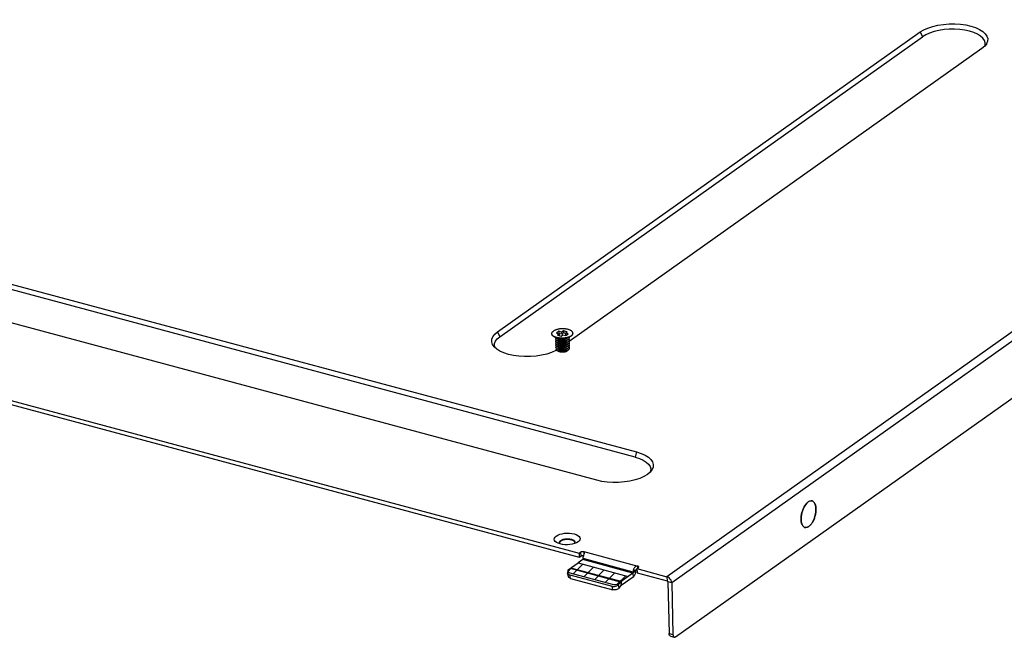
# Model space of a CAD drawing. Header units: millimetres. Extents: x 6 to 414, y 7 to 290.
# Tile 336 of 341: x 128 to 149, y 232 to 245. Entities that reach past the tile are written whole.
import ezdxf

# ---------------------------------------------------------------- set-up
doc = ezdxf.new("R2010")
doc.units = ezdxf.units.MM
doc.header["$LTSCALE"] = 23.1
doc.layers.get('0').update_dxf_attribs({"linetype": 'CONTINUOUS'})
for name, color, linetype in [('02___PRT_ALL_AXES', 7, 'CONTINUOUS'), ('03_ALL_AXES', 7, 'CONTINUOUS'), ('20_ALL_FEATURES', 7, 'CONTINUOUS')]:
    doc.layers.add(name, color=color, linetype=linetype)

msp = doc.modelspace()

# ---------------------------------------------------------------- linework, layer by layer
at = {"color": 7, "linetype": 'Continuous'}
for p, q in [((173.525, 255.263), (141.985, 232.893)), ((173.629, 255.128), (142.088, 232.759)), ((142.172, 231.58), (173.647, 253.903)), ((138.292, 238.224), (147.506, 244.759)), ((147.506, 244.759), (147.557, 244.656)), ((138.343, 238.121), (147.557, 244.656)), ((148.947, 244.495), (148.911, 244.449)), ((148.851, 244.398), (139.852, 238.016)), ((148.911, 244.449), (148.851, 244.398)), ((141.293, 235.497), (111.049, 243.613)), ((111.078, 243.725), (141.322, 235.609)), ((140.455, 234.994), (110.211, 243.11)), ((107.138, 242.244), (140.07, 233.407)), ((138.292, 238.224), (138.343, 238.121)), ((138.218, 237.901), (138.201, 237.923)), ((138.273, 237.851), (138.218, 237.901)), ((138.344, 237.807), (138.273, 237.851)), ((141.322, 235.609), (141.293, 235.497)), ((141.56, 235.121), (141.484, 235.075)), ((141.62, 235.172), (141.56, 235.121)), ((141.657, 235.218), (141.62, 235.172)), ((145.143, 234.546), (145.148, 234.544)), ((145.216, 234.471), (145.221, 234.457)), ((144.913, 234.22), (144.916, 234.24)), ((144.92, 234.053), (144.916, 234.068)), ((144.925, 234.038), (144.92, 234.053)), ((144.998, 233.964), (144.993, 233.965)), ((139.612, 233.621), (139.576, 233.639)), ((139.655, 233.606), (139.612, 233.621)), ((139.642, 233.633), (139.641, 233.64)), ((139.652, 233.667), (139.668, 233.682)), ((139.723, 233.707), (139.757, 233.714)), ((139.832, 233.719), (139.869, 233.716)), ((139.922, 233.601), (139.869, 233.593)), ((139.971, 233.614), (139.922, 233.601)), ((140.011, 233.63), (139.971, 233.614)), ((140.048, 233.651), (140.011, 233.63)), ((140.07, 233.407), (140.102, 233.43)), ((140.07, 233.407), (140.072, 233.318)), ((140.102, 233.43), (140.111, 233.435)), ((140.102, 233.43), (140.104, 233.341)), ((140.158, 233.315), (140.159, 233.325)), ((140.162, 233.339), (140.159, 233.325)), ((140.165, 233.353), (140.162, 233.339)), ((140.171, 233.438), (140.173, 233.381)), ((140.171, 233.438), (141.347, 233.122)), ((140.985, 232.788), (139.893, 233.081)), ((140.151, 233.264), (140.048, 233.191)), ((141.243, 232.971), (140.151, 233.264)), ((140.156, 233.286), (140.156, 233.277)), ((141.248, 232.993), (140.156, 233.286)), ((141.248, 232.984), (140.156, 233.277)), ((141.33, 233.069), (141.362, 233.092)), ((141.348, 233.092), (141.347, 233.122)), ((141.358, 233.119), (141.347, 233.122)), ((141.365, 233.114), (141.358, 233.119)), ((141.369, 233.109), (141.365, 233.114)), ((141.37, 233.104), (141.369, 233.109)), ((139.823, 232.999), (139.819, 232.982)), ((139.819, 232.982), (139.82, 232.973)), ((139.836, 232.896), (139.82, 232.973)), ((139.834, 233.016), (139.823, 232.999)), ((139.879, 233.068), (139.834, 233.016)), ((139.845, 232.941), (139.866, 232.933)), ((139.882, 232.856), (139.866, 232.933)), ((139.866, 232.933), (140.79, 232.685)), ((140.971, 232.775), (139.879, 233.068)), ((141.243, 232.971), (141.14, 232.898)), ((141.243, 232.971), (141.245, 232.882)), ((141.248, 232.993), (141.302, 233.031)), ((141.248, 232.984), (141.303, 233.023)), ((141.248, 233.003), (141.248, 232.993)), ((141.248, 232.993), (141.248, 232.984)), ((141.251, 233.032), (141.25, 233.022)), ((141.255, 233.046), (141.251, 233.032)), ((141.251, 233.032), (141.307, 233.035)), ((141.33, 233.069), (141.332, 232.979)), ((141.33, 233.069), (141.985, 232.893)), ((141.985, 232.893), (141.987, 232.804)), ((142.012, 232.882), (141.985, 232.893)), ((140.806, 232.608), (140.79, 232.685)), ((140.909, 232.707), (140.926, 232.723)), ((140.926, 232.723), (140.971, 232.775)), ((140.942, 232.646), (140.926, 232.723)), ((140.971, 232.775), (140.987, 232.698)), ((140.985, 232.788), (140.987, 232.698)), ((142.088, 232.759), (142.004, 232.781)), ((142.088, 232.759), (142.115, 231.631)), ((142.031, 231.653), (142.115, 231.631)), ((142.059, 231.595), (142.143, 231.573)), ((142.133, 231.579), (142.144, 231.573)), ((142.157, 231.573), (142.172, 231.58)), ((142.144, 231.573), (142.157, 231.573))]:
    msp.add_line(p, q, dxfattribs=at)
at = {"color": 3, "linetype": 'Continuous'}
for p, q in [((107.14, 242.154), (140.072, 233.318)), ((140.072, 233.318), (140.104, 233.341)), ((140.104, 233.341), (140.113, 233.345)), ((141.245, 232.882), (140.987, 232.698)), ((141.255, 232.89), (141.245, 232.882)), ((141.263, 232.9), (141.255, 232.89)), ((141.272, 232.912), (141.263, 232.9)), ((141.293, 232.957), (141.287, 232.941)), ((141.302, 233.031), (141.303, 233.023)), ((141.332, 232.979), (141.987, 232.804)), ((139.882, 232.856), (140.806, 232.608)), ((140.942, 232.646), (140.987, 232.698)), ((142.004, 232.781), (142.031, 231.653)), ((140.83, 232.605), (140.806, 232.608)), ((140.925, 232.631), (140.905, 232.619)), ((140.942, 232.646), (140.925, 232.631)), ((142.034, 231.631), (142.031, 231.653))]:
    msp.add_line(p, q, dxfattribs=at)
at = {"color": 4, "linetype": 'Continuous'}
for p, q in [((139.833, 233.039), (140.048, 233.191)), ((140.048, 233.191), (141.14, 232.898)), ((139.865, 232.979), (140.789, 232.731)), ((141.14, 232.898), (140.925, 232.746))]:
    msp.add_line(p, q, dxfattribs=at)
at = {"color": 2, "linetype": 'Continuous'}
for p, q in [((139.943, 232.958), (140.149, 233.164)), ((140.177, 232.895), (140.383, 233.101)), ((140.411, 232.833), (140.617, 233.039)), ((140.645, 232.77), (140.851, 232.976)), ((140.91, 232.737), (141.085, 232.913))]:
    msp.add_line(p, q, dxfattribs=at)
at = {"color": 7, "linetype": 'Continuous'}
for points in [[(147.506, 244.759), (147.584, 244.805), (147.673, 244.845), (147.777, 244.879), (147.89, 244.905), (148.01, 244.924), (148.134, 244.933), (148.26, 244.934), (148.383, 244.927), (148.502, 244.911), (148.612, 244.886), (148.712, 244.854), (148.799, 244.815), (148.87, 244.771), (148.924, 244.721), (148.96, 244.669), (148.977, 244.613), (148.974, 244.558), (148.952, 244.502), (148.947, 244.495)], [(148.906, 244.573), (148.873, 244.621), (148.822, 244.667), (148.755, 244.709), (148.675, 244.745), (148.583, 244.774), (148.481, 244.797), (148.371, 244.812), (148.255, 244.819), (148.138, 244.818), (148.024, 244.809), (147.914, 244.792), (147.808, 244.768), (147.711, 244.736), (147.628, 244.699), (147.557, 244.656)], [(148.919, 244.47), (148.922, 244.522), (148.906, 244.573)], [(138.201, 237.923), (138.183, 237.953), (138.166, 238.008), (138.169, 238.064), (138.191, 238.12), (138.232, 238.173), (138.292, 238.224)], [(138.228, 237.973), (138.249, 238.025), (138.287, 238.074), (138.343, 238.121)], [(138.237, 237.884), (138.225, 237.921), (138.228, 237.973)], [(139.469, 237.777), (139.366, 237.743), (139.253, 237.717), (139.133, 237.698), (139.008, 237.689), (138.883, 237.688), (138.759, 237.695), (138.641, 237.711), (138.531, 237.736), (138.431, 237.768), (138.344, 237.807)], [(139.576, 237.827), (139.559, 237.817), (139.469, 237.777)], [(141.293, 235.497), (141.386, 235.468), (141.465, 235.432), (141.532, 235.39), (141.583, 235.344), (141.616, 235.296), (141.631, 235.245), (141.628, 235.193), (141.62, 235.172)], [(141.322, 235.609), (141.423, 235.577), (141.508, 235.538), (141.58, 235.494), (141.634, 235.444), (141.67, 235.392), (141.687, 235.336), (141.684, 235.281), (141.661, 235.225), (141.657, 235.218)], [(141.484, 235.075), (141.393, 235.035), (141.29, 235.001), (141.177, 234.975), (141.057, 234.957), (140.932, 234.947), (140.807, 234.946), (140.683, 234.953), (140.567, 234.969), (140.455, 234.994)], [(144.943, 234.343), (144.951, 234.363), (144.959, 234.382), (144.968, 234.4), (144.977, 234.418), (144.987, 234.435), (144.997, 234.451)], [(144.997, 234.451), (145.008, 234.466), (145.019, 234.48), (145.03, 234.493), (145.041, 234.504), (145.052, 234.514), (145.064, 234.523)], [(145.064, 234.523), (145.076, 234.531), (145.087, 234.537), (145.099, 234.542)], [(145.099, 234.542), (145.11, 234.545), (145.121, 234.547)], [(145.121, 234.547), (145.132, 234.547), (145.143, 234.546)], [(145.148, 234.544), (145.153, 234.543), (145.163, 234.539), (145.172, 234.533), (145.181, 234.526), (145.189, 234.518), (145.197, 234.508), (145.204, 234.497), (145.21, 234.485), (145.216, 234.471)], [(145.221, 234.457), (145.225, 234.441), (145.228, 234.424), (145.231, 234.407), (145.232, 234.389), (145.233, 234.37), (145.233, 234.35), (145.232, 234.331), (145.231, 234.31)], [(144.908, 234.139), (144.908, 234.159), (144.909, 234.179), (144.91, 234.199), (144.913, 234.22)], [(144.916, 234.24), (144.92, 234.261), (144.925, 234.282), (144.93, 234.303), (144.936, 234.323), (144.943, 234.343)], [(145.231, 234.31), (145.228, 234.29), (145.225, 234.269), (145.221, 234.248), (145.216, 234.227), (145.211, 234.206), (145.204, 234.186), (145.198, 234.166), (145.19, 234.146), (145.182, 234.127), (145.173, 234.109), (145.164, 234.091), (145.154, 234.074), (145.144, 234.058), (145.133, 234.043), (145.122, 234.029), (145.111, 234.017), (145.1, 234.005), (145.088, 233.995), (145.077, 233.986)], [(144.916, 234.068), (144.913, 234.085), (144.91, 234.102), (144.909, 234.12), (144.908, 234.139)], [(144.96, 233.983), (144.952, 233.992), (144.944, 234.001), (144.937, 234.012), (144.931, 234.025), (144.925, 234.038)], [(144.993, 233.965), (144.988, 233.966), (144.978, 233.97), (144.969, 233.976), (144.96, 233.983)], [(145.077, 233.986), (145.065, 233.978), (145.054, 233.972), (145.042, 233.968), (145.031, 233.964), (145.02, 233.963), (145.009, 233.962), (144.998, 233.964)], [(139.576, 233.639), (139.549, 233.66), (139.532, 233.683), (139.526, 233.708), (139.53, 233.733), (139.545, 233.756), (139.571, 233.779)], [(139.571, 233.779), (139.606, 233.8), (139.648, 233.816), (139.697, 233.829), (139.75, 233.838), (139.805, 233.842), (139.861, 233.841), (139.914, 233.835), (139.964, 233.825), (140.007, 233.81), (140.043, 233.792), (140.07, 233.771), (140.087, 233.747), (140.094, 233.723), (140.089, 233.698), (140.074, 233.674), (140.048, 233.651)], [(139.641, 233.64), (139.643, 233.65), (139.652, 233.667)], [(139.663, 233.604), (139.65, 233.616), (139.642, 233.633)], [(139.869, 233.593), (139.814, 233.589), (139.759, 233.59), (139.705, 233.596), (139.655, 233.606)], [(139.668, 233.682), (139.693, 233.696), (139.723, 233.707)], [(139.757, 233.714), (139.794, 233.719), (139.832, 233.719)], [(139.869, 233.716), (139.903, 233.709), (139.933, 233.699), (139.956, 233.686), (139.972, 233.671), (139.98, 233.654), (139.981, 233.648)], [(139.981, 233.648), (139.98, 233.638), (139.971, 233.621)], [(140.111, 233.435), (140.122, 233.438), (140.134, 233.44), (140.147, 233.441), (140.159, 233.44), (140.171, 233.438)], [(140.156, 233.286), (140.156, 233.296), (140.157, 233.306), (140.158, 233.315)], [(140.171, 233.377), (140.168, 233.365), (140.165, 233.353)], [(140.171, 233.438), (140.177, 233.436), (140.18, 233.433), (140.182, 233.428), (140.183, 233.426)], [(140.183, 233.426), (140.183, 233.423), (140.182, 233.418), (140.181, 233.412), (140.179, 233.404), (140.177, 233.396), (140.171, 233.377)], [(139.879, 233.068), (139.881, 233.071), (139.883, 233.073), (139.886, 233.075), (139.888, 233.077), (139.89, 233.079), (139.893, 233.081)], [(140.156, 233.277), (140.156, 233.275), (140.156, 233.272), (140.155, 233.27), (140.154, 233.267), (140.152, 233.266), (140.151, 233.264)], [(141.271, 233.082), (141.265, 233.071), (141.259, 233.059), (141.255, 233.046)], [(141.285, 233.099), (141.278, 233.091), (141.271, 233.082)], [(141.347, 233.122), (141.34, 233.123), (141.332, 233.123), (141.324, 233.122), (141.315, 233.119), (141.307, 233.116), (141.3, 233.111), (141.292, 233.106), (141.285, 233.099)], [(141.362, 233.092), (141.368, 233.098), (141.37, 233.103), (141.37, 233.104)], [(139.82, 232.973), (139.822, 232.966), (139.831, 232.952), (139.845, 232.941)], [(141.248, 232.984), (141.248, 232.982), (141.248, 232.979), (141.247, 232.977), (141.246, 232.974), (141.244, 232.973), (141.243, 232.971)], [(141.25, 233.022), (141.249, 233.013), (141.248, 233.003)], [(142.057, 232.842), (142.036, 232.865), (142.012, 232.882)], [(140.79, 232.685), (140.814, 232.681), (140.839, 232.682), (140.865, 232.687)], [(140.865, 232.687), (140.889, 232.695), (140.909, 232.707)], [(140.971, 232.775), (140.973, 232.777), (140.975, 232.78), (140.978, 232.782), (140.98, 232.784), (140.982, 232.786), (140.985, 232.788)], [(142.088, 232.759), (142.084, 232.788), (142.074, 232.816), (142.057, 232.842)], [(142.115, 231.631), (142.118, 231.608), (142.124, 231.591), (142.133, 231.579)]]:
    msp.add_lwpolyline(points, dxfattribs=at)
at = {"color": 3, "linetype": 'Continuous'}
for points in [[(140.113, 233.345), (140.124, 233.349), (140.136, 233.351), (140.149, 233.352)], [(139.882, 232.856), (139.861, 232.865), (139.847, 232.876), (139.838, 232.89), (139.836, 232.896)], [(141.287, 232.941), (141.28, 232.925), (141.272, 232.912)], [(141.3, 232.99), (141.297, 232.973), (141.293, 232.957)], [(141.32, 233.039), (141.312, 233.039), (141.309, 233.038), (141.304, 233.036), (141.299, 233.032)], [(141.303, 233.023), (141.302, 233.007), (141.3, 232.99)], [(141.331, 233.037), (141.328, 233.038), (141.324, 233.038), (141.32, 233.039)], [(142.004, 232.781), (142.004, 232.786), (142.002, 232.791), (141.999, 232.795), (141.996, 232.799), (141.992, 232.802), (141.987, 232.804)], [(140.905, 232.619), (140.881, 232.61), (140.855, 232.605), (140.83, 232.605)], [(142.06, 231.595), (142.049, 231.601), (142.04, 231.614), (142.034, 231.631)]]:
    msp.add_lwpolyline(points, dxfattribs=at)
at = {"color": 4, "linetype": 'Continuous'}
for centre, start_param, end_param in [((139.917, 233.016), 2.5815, 4.152296), ((140.841, 232.768), -2.130889, -0.560093)]:
    msp.add_ellipse(centre, major_axis=(0.099, 0.0006), ratio=0.438794, start_param=start_param, end_param=end_param, dxfattribs=at)
at = {"layer": '02___PRT_ALL_AXES', "color": 7, "linetype": 'Continuous'}
for p, q in [((145.002, 234.459), (144.975, 234.414)), ((145.148, 234.544), (145.127, 234.547)), ((145.155, 234.542), (145.148, 234.544)), ((145.181, 234.526), (145.155, 234.542)), ((145.231, 234.314), (145.233, 234.37)), ((145.223, 234.258), (145.231, 234.314)), ((144.985, 233.967), (144.993, 233.965)), ((145.139, 234.051), (145.166, 234.095))]:
    msp.add_line(p, q, dxfattribs=at)
at = {"layer": '02___PRT_ALL_AXES', "color": 3, "linetype": 'Continuous'}
for p, q in [((139.694, 233.678), (139.669, 233.664)), ((139.87, 233.698), (139.833, 233.701)), ((139.904, 233.691), (139.87, 233.698)), ((139.933, 233.681), (139.904, 233.691))]:
    msp.add_line(p, q, dxfattribs=at)
at = {"layer": '02___PRT_ALL_AXES', "color": 7, "linetype": 'Continuous'}
for points in [[(144.975, 234.414), (144.951, 234.363), (144.932, 234.308), (144.918, 234.251), (144.91, 234.195), (144.908, 234.139)], [(145.127, 234.547), (145.096, 234.54), (145.064, 234.523), (145.033, 234.495), (145.002, 234.459)], [(145.218, 234.464), (145.202, 234.5), (145.181, 234.526)], [(145.233, 234.37), (145.228, 234.421), (145.218, 234.464)], [(145.166, 234.095), (145.19, 234.146), (145.209, 234.201), (145.223, 234.258)], [(144.908, 234.139), (144.912, 234.088), (144.923, 234.045), (144.939, 234.01)], [(144.939, 234.01), (144.96, 233.983), (144.985, 233.967)], [(144.993, 233.965), (145.014, 233.962), (145.045, 233.969), (145.077, 233.986)], [(145.077, 233.986), (145.108, 234.014), (145.139, 234.051)]]:
    msp.add_lwpolyline(points, dxfattribs=at)
at = {"layer": '02___PRT_ALL_AXES', "color": 3, "linetype": 'Continuous'}
for points in [[(139.669, 233.664), (139.652, 233.648), (139.643, 233.632)], [(139.758, 233.696), (139.723, 233.689), (139.694, 233.678)], [(139.833, 233.701), (139.795, 233.701), (139.758, 233.696)], [(139.98, 233.638), (139.973, 233.653), (139.957, 233.668), (139.933, 233.681)]]:
    msp.add_lwpolyline(points, dxfattribs=at)
at = {"layer": '03_ALL_AXES', "color": 7, "linetype": 'Continuous'}
for p, q in [((139.474, 238.186), (139.474, 238.181)), ((139.474, 238.179), (139.474, 238.186)), ((139.543, 238.11), (139.611, 238.083)), ((139.869, 238.119), (139.805, 238.089)), ((139.933, 238.191), (139.933, 238.197)), ((139.933, 238.197), (139.934, 238.192))]:
    msp.add_line(p, q, dxfattribs=at)
for points in [[(139.474, 238.186), (139.474, 238.192), (139.475, 238.199), (139.477, 238.205), (139.48, 238.212), (139.485, 238.219), (139.49, 238.225), (139.496, 238.231), (139.503, 238.237), (139.51, 238.243)], [(139.933, 238.197), (139.933, 238.204), (139.931, 238.211), (139.928, 238.217), (139.925, 238.224), (139.92, 238.23), (139.915, 238.236), (139.908, 238.242), (139.901, 238.248), (139.893, 238.253), (139.884, 238.258), (139.874, 238.263), (139.863, 238.268), (139.852, 238.272), (139.841, 238.276), (139.828, 238.28), (139.815, 238.283), (139.802, 238.286), (139.788, 238.288), (139.774, 238.29), (139.759, 238.292), (139.745, 238.293), (139.73, 238.294), (139.715, 238.294), (139.7, 238.294), (139.685, 238.293), (139.67, 238.292), (139.655, 238.291), (139.64, 238.289), (139.626, 238.286), (139.612, 238.284), (139.599, 238.28), (139.585, 238.277), (139.573, 238.273), (139.561, 238.269), (139.549, 238.264), (139.538, 238.259), (139.528, 238.254), (139.519, 238.249), (139.51, 238.243)], [(139.543, 238.11), (139.533, 238.115), (139.523, 238.12), (139.515, 238.125), (139.506, 238.131), (139.499, 238.136), (139.493, 238.142), (139.487, 238.148), (139.482, 238.155), (139.479, 238.161), (139.476, 238.168), (139.474, 238.174), (139.474, 238.181)], [(139.566, 238.107), (139.555, 238.11), (139.544, 238.115), (139.533, 238.119), (139.523, 238.124), (139.514, 238.13), (139.506, 238.135), (139.499, 238.141), (139.493, 238.147), (139.487, 238.153), (139.482, 238.159), (139.479, 238.165), (139.476, 238.172), (139.474, 238.179)], [(139.867, 238.118), (139.858, 238.114), (139.847, 238.109), (139.834, 238.105), (139.822, 238.101), (139.809, 238.098), (139.795, 238.095), (139.781, 238.092), (139.767, 238.09), (139.752, 238.088), (139.737, 238.086), (139.722, 238.085), (139.707, 238.085), (139.692, 238.084), (139.677, 238.085), (139.662, 238.085), (139.648, 238.086), (139.633, 238.088), (139.619, 238.09), (139.605, 238.092), (139.592, 238.095), (139.579, 238.098), (139.567, 238.102), (139.555, 238.106), (139.543, 238.11)], [(139.592, 238.1), (139.579, 238.103), (139.566, 238.107)], [(139.822, 238.106), (139.809, 238.102), (139.795, 238.099), (139.781, 238.096), (139.767, 238.094), (139.752, 238.092), (139.737, 238.091), (139.722, 238.09), (139.707, 238.089), (139.692, 238.089), (139.677, 238.089), (139.662, 238.09), (139.648, 238.091), (139.633, 238.093), (139.619, 238.095), (139.605, 238.097), (139.592, 238.1)], [(139.858, 238.118), (139.846, 238.114), (139.834, 238.11), (139.822, 238.106)], [(139.897, 238.14), (139.888, 238.134), (139.879, 238.128), (139.869, 238.123), (139.858, 238.118)], [(139.897, 238.135), (139.888, 238.129), (139.879, 238.124), (139.869, 238.119)], [(139.897, 238.135), (139.905, 238.141), (139.911, 238.147), (139.917, 238.153), (139.923, 238.16), (139.927, 238.166), (139.93, 238.173), (139.932, 238.179), (139.933, 238.186), (139.934, 238.192)], [(139.897, 238.14), (139.904, 238.145), (139.911, 238.151), (139.917, 238.158), (139.922, 238.164), (139.927, 238.171), (139.93, 238.177), (139.932, 238.184), (139.933, 238.191)]]:
    msp.add_lwpolyline(points, dxfattribs=at)
at = {"layer": '20_ALL_FEATURES', "color": 7, "linetype": 'Continuous'}
for p, q in [((139.63, 238.238), (139.576, 238.199)), ((139.63, 238.238), (139.631, 238.193)), ((139.689, 238.222), (139.63, 238.238)), ((139.727, 238.249), (139.689, 238.222)), ((139.727, 238.249), (139.728, 238.204)), ((139.811, 238.226), (139.727, 238.249)), ((139.576, 238.199), (139.634, 238.183)), ((139.634, 238.183), (139.596, 238.156)), ((139.596, 238.156), (139.68, 238.134)), ((139.62, 238.07), (139.636, 238.066)), ((139.621, 238.025), (139.637, 238.021)), ((139.631, 238.193), (139.622, 238.187)), ((139.69, 238.177), (139.631, 238.193)), ((139.634, 238.183), (139.635, 238.146)), ((139.68, 238.134), (139.718, 238.161)), ((139.689, 238.222), (139.69, 238.177)), ((139.728, 238.204), (139.69, 238.177)), ((139.718, 238.161), (139.777, 238.145)), ((139.773, 238.192), (139.728, 238.204)), ((139.754, 238.07), (139.756, 238.071)), ((139.756, 238.071), (139.765, 238.074)), ((139.764, 238.073), (139.756, 238.071)), ((139.771, 238.075), (139.764, 238.073)), ((139.773, 238.199), (139.811, 238.226)), ((139.773, 238.199), (139.774, 238.155)), ((139.831, 238.184), (139.773, 238.199)), ((139.786, 238.151), (139.774, 238.155)), ((139.777, 238.145), (139.831, 238.184)), ((139.805, 238.089), (139.796, 238.085)), ((139.805, 238.089), (139.797, 238.085)), ((139.567, 237.842), (139.593, 237.857)), ((139.627, 237.801), (139.617, 237.804)), ((139.622, 237.98), (139.638, 237.976)), ((139.623, 237.935), (139.639, 237.932)), ((139.625, 237.891), (139.64, 237.887)), ((139.671, 237.929), (139.678, 237.957)), ((139.679, 237.926), (139.671, 237.929)), ((139.627, 237.801), (139.642, 237.797))]:
    msp.add_line(p, q, dxfattribs=at)
for points in [[(139.576, 238.045), (139.571, 238.049), (139.567, 238.053), (139.564, 238.058), (139.562, 238.062), (139.562, 238.067), (139.561, 238.071), (139.562, 238.076), (139.564, 238.081), (139.567, 238.085), (139.57, 238.09), (139.572, 238.091)], [(139.579, 237.999), (139.574, 238.003), (139.57, 238.007), (139.566, 238.011), (139.564, 238.016), (139.563, 238.02), (139.562, 238.025), (139.563, 238.029), (139.564, 238.034), (139.567, 238.039), (139.57, 238.043), (139.574, 238.047)], [(139.573, 238.091), (139.568, 238.096), (139.565, 238.1), (139.564, 238.102)], [(139.62, 238.07), (139.614, 238.071), (139.606, 238.074), (139.598, 238.077), (139.59, 238.08), (139.583, 238.084), (139.578, 238.087), (139.573, 238.091)], [(139.621, 238.025), (139.619, 238.025), (139.61, 238.028), (139.602, 238.031), (139.594, 238.034), (139.587, 238.037), (139.581, 238.041), (139.576, 238.045)], [(139.606, 238.064), (139.602, 238.067), (139.598, 238.07), (139.595, 238.074), (139.593, 238.077), (139.592, 238.079)], [(139.606, 238.02), (139.602, 238.023), (139.598, 238.026), (139.596, 238.03), (139.594, 238.033), (139.593, 238.034)], [(139.789, 238.071), (139.782, 238.067), (139.775, 238.064), (139.767, 238.061), (139.758, 238.058), (139.75, 238.055), (139.74, 238.053), (139.731, 238.051), (139.722, 238.049), (139.712, 238.048), (139.702, 238.047), (139.693, 238.047), (139.683, 238.047), (139.674, 238.047), (139.664, 238.048), (139.655, 238.049), (139.647, 238.05), (139.639, 238.052), (139.631, 238.053), (139.624, 238.056), (139.618, 238.058), (139.612, 238.061), (139.606, 238.064)], [(139.792, 238.027), (139.785, 238.024), (139.778, 238.02), (139.77, 238.017), (139.762, 238.014), (139.754, 238.011), (139.745, 238.009), (139.736, 238.007), (139.727, 238.005), (139.717, 238.004), (139.708, 238.003), (139.698, 238.002), (139.689, 238.002), (139.679, 238.002), (139.67, 238.003), (139.661, 238.003), (139.653, 238.004), (139.645, 238.006), (139.637, 238.008), (139.629, 238.01), (139.623, 238.012), (139.617, 238.014), (139.611, 238.017), (139.606, 238.02)], [(139.796, 238.085), (139.787, 238.082), (139.777, 238.079), (139.767, 238.076), (139.756, 238.074), (139.745, 238.072), (139.734, 238.07), (139.723, 238.069), (139.712, 238.068), (139.701, 238.068), (139.689, 238.068), (139.679, 238.069), (139.668, 238.069), (139.658, 238.071), (139.647, 238.072), (139.638, 238.074), (139.628, 238.076), (139.62, 238.079), (139.612, 238.082), (139.611, 238.083)], [(139.769, 238.075), (139.768, 238.074), (139.757, 238.071), (139.746, 238.069), (139.735, 238.067), (139.723, 238.065), (139.712, 238.064), (139.7, 238.063), (139.688, 238.063), (139.677, 238.063), (139.666, 238.063), (139.655, 238.064), (139.644, 238.065), (139.634, 238.067), (139.624, 238.069), (139.62, 238.07)], [(139.77, 238.03), (139.762, 238.028), (139.751, 238.025), (139.74, 238.023), (139.729, 238.021), (139.717, 238.02), (139.706, 238.019), (139.694, 238.018), (139.683, 238.018), (139.671, 238.018), (139.66, 238.019), (139.649, 238.02), (139.639, 238.021), (139.629, 238.023), (139.621, 238.025)], [(139.636, 238.066), (139.643, 238.064), (139.651, 238.063), (139.66, 238.062), (139.669, 238.061), (139.678, 238.061), (139.687, 238.061), (139.696, 238.061), (139.706, 238.061), (139.715, 238.062), (139.725, 238.064), (139.734, 238.065), (139.743, 238.067), (139.752, 238.07), (139.754, 238.07)], [(139.637, 238.021), (139.644, 238.02), (139.653, 238.018), (139.661, 238.017), (139.67, 238.016), (139.679, 238.016), (139.688, 238.016), (139.698, 238.016), (139.707, 238.017), (139.717, 238.018), (139.726, 238.019), (139.735, 238.021), (139.744, 238.023), (139.753, 238.025), (139.767, 238.029)], [(139.797, 238.085), (139.788, 238.081), (139.778, 238.077), (139.769, 238.075)], [(139.825, 238.055), (139.818, 238.051), (139.81, 238.046), (139.801, 238.042), (139.792, 238.038), (139.783, 238.034), (139.773, 238.031), (139.77, 238.03)], [(139.793, 238.083), (139.792, 238.083), (139.785, 238.08), (139.779, 238.077), (139.771, 238.075)], [(139.814, 238.093), (139.814, 238.093), (139.811, 238.088), (139.806, 238.084), (139.801, 238.079), (139.796, 238.075), (139.789, 238.071)], [(139.803, 238.035), (139.798, 238.031), (139.792, 238.027)], [(139.816, 238.05), (139.816, 238.049), (139.812, 238.044), (139.808, 238.04), (139.803, 238.035)], [(139.845, 238.077), (139.841, 238.071), (139.836, 238.066), (139.831, 238.06), (139.825, 238.055)], [(139.847, 238.034), (139.844, 238.029), (139.839, 238.023), (139.834, 238.018), (139.828, 238.013)], [(139.844, 238.075), (139.845, 238.074), (139.848, 238.068), (139.85, 238.063), (139.852, 238.057), (139.852, 238.051), (139.851, 238.045), (139.85, 238.04), (139.847, 238.034)], [(139.849, 238.109), (139.85, 238.105), (139.851, 238.099), (139.851, 238.094), (139.85, 238.088), (139.848, 238.082), (139.845, 238.077)], [(139.845, 238.031), (139.848, 238.026), (139.851, 238.02), (139.852, 238.014), (139.853, 238.009), (139.853, 238.003), (139.851, 237.997), (139.849, 237.992), (139.846, 237.986)], [(139.576, 237.956), (139.572, 237.961), (139.569, 237.965), (139.566, 237.969), (139.564, 237.974), (139.564, 237.978), (139.564, 237.983), (139.565, 237.988), (139.567, 237.992), (139.57, 237.997), (139.574, 238.001), (139.575, 238.002)], [(139.578, 237.911), (139.574, 237.915), (139.57, 237.92), (139.567, 237.924), (139.566, 237.929), (139.565, 237.933), (139.565, 237.938), (139.566, 237.942), (139.568, 237.947), (139.571, 237.951), (139.574, 237.956), (139.576, 237.957)], [(139.599, 237.855), (139.592, 237.858), (139.585, 237.862), (139.58, 237.866), (139.575, 237.87), (139.571, 237.874), (139.569, 237.879), (139.567, 237.883), (139.566, 237.888), (139.566, 237.892), (139.567, 237.897), (139.568, 237.902), (139.571, 237.906), (139.575, 237.911), (139.577, 237.912)], [(139.617, 237.804), (139.608, 237.807), (139.601, 237.81), (139.593, 237.813), (139.587, 237.817), (139.582, 237.821), (139.577, 237.825), (139.573, 237.829), (139.57, 237.833), (139.568, 237.838), (139.567, 237.842)], [(139.623, 237.935), (139.619, 237.936), (139.61, 237.939), (139.602, 237.942), (139.595, 237.945), (139.588, 237.949), (139.582, 237.952), (139.576, 237.956)], [(139.625, 237.891), (139.622, 237.891), (139.613, 237.894), (139.604, 237.897), (139.597, 237.9), (139.59, 237.904), (139.583, 237.907), (139.578, 237.911)], [(139.622, 237.98), (139.615, 237.982), (139.606, 237.985), (139.598, 237.988), (139.591, 237.991), (139.584, 237.995), (139.579, 237.999)], [(139.609, 237.974), (139.605, 237.977), (139.601, 237.98), (139.598, 237.984), (139.595, 237.987), (139.594, 237.99)], [(139.608, 237.93), (139.604, 237.933), (139.601, 237.937), (139.598, 237.94), (139.596, 237.944), (139.595, 237.945)], [(139.806, 237.901), (139.801, 237.897), (139.795, 237.893), (139.788, 237.889), (139.781, 237.886), (139.774, 237.883), (139.766, 237.88), (139.757, 237.877), (139.748, 237.875), (139.739, 237.873), (139.73, 237.871), (139.72, 237.87), (139.711, 237.869), (139.701, 237.868), (139.692, 237.868), (139.683, 237.868), (139.674, 237.868), (139.665, 237.869), (139.656, 237.87), (139.648, 237.871), (139.64, 237.873), (139.633, 237.875), (139.626, 237.877), (139.62, 237.88), (139.614, 237.883), (139.61, 237.886), (139.605, 237.889), (139.602, 237.892), (139.599, 237.895), (139.597, 237.899), (139.597, 237.9)], [(139.807, 237.856), (139.802, 237.852), (139.796, 237.848), (139.789, 237.844), (139.782, 237.841), (139.774, 237.838), (139.766, 237.835), (139.757, 237.832), (139.748, 237.83), (139.739, 237.828), (139.73, 237.826), (139.72, 237.825), (139.71, 237.824), (139.701, 237.823), (139.691, 237.823), (139.682, 237.823), (139.673, 237.824), (139.664, 237.824), (139.655, 237.826), (139.647, 237.827), (139.639, 237.829), (139.632, 237.831), (139.625, 237.833), (139.619, 237.836), (139.614, 237.839), (139.609, 237.842), (139.605, 237.845), (139.602, 237.848), (139.599, 237.852), (139.597, 237.855)], [(139.641, 237.842), (139.624, 237.846), (139.615, 237.849), (139.606, 237.852), (139.599, 237.855)], [(139.788, 237.934), (139.781, 237.931), (139.773, 237.928), (139.765, 237.925), (139.756, 237.922), (139.748, 237.92), (139.739, 237.918), (139.729, 237.916), (139.72, 237.915), (139.71, 237.914), (139.701, 237.913), (139.691, 237.913), (139.682, 237.913), (139.673, 237.913), (139.664, 237.914), (139.655, 237.915), (139.647, 237.916), (139.639, 237.918), (139.632, 237.92), (139.625, 237.922), (139.619, 237.925), (139.613, 237.927), (139.608, 237.93)], [(139.678, 237.957), (139.669, 237.958), (139.66, 237.959), (139.651, 237.96), (139.643, 237.962), (139.635, 237.964), (139.627, 237.966), (139.621, 237.968), (139.615, 237.971), (139.609, 237.974)], [(139.826, 237.829), (139.825, 237.826), (139.823, 237.822), (139.82, 237.818), (139.817, 237.814), (139.812, 237.81), (139.807, 237.807), (139.802, 237.803), (139.796, 237.8), (139.789, 237.797), (139.781, 237.794), (139.773, 237.791), (139.765, 237.789), (139.756, 237.787), (139.748, 237.785), (139.738, 237.784), (139.729, 237.783), (139.719, 237.782), (139.71, 237.782), (139.7, 237.782), (139.691, 237.783), (139.682, 237.783), (139.672, 237.784), (139.664, 237.786), (139.655, 237.788), (139.647, 237.79), (139.639, 237.792), (139.632, 237.795), (139.626, 237.798), (139.62, 237.801), (139.614, 237.804), (139.614, 237.805)], [(139.771, 237.985), (139.768, 237.984), (139.757, 237.981), (139.746, 237.979), (139.734, 237.977), (139.723, 237.976), (139.711, 237.974), (139.7, 237.974), (139.688, 237.973), (139.677, 237.973), (139.666, 237.974), (139.655, 237.975), (139.644, 237.976), (139.634, 237.978), (139.624, 237.98), (139.622, 237.98)], [(139.671, 237.929), (139.66, 237.93), (139.649, 237.931), (139.639, 237.932), (139.629, 237.934), (139.623, 237.935)], [(139.773, 237.896), (139.765, 237.893), (139.754, 237.891), (139.743, 237.889), (139.731, 237.887), (139.72, 237.885), (139.708, 237.884), (139.697, 237.884), (139.685, 237.884), (139.674, 237.884), (139.662, 237.885), (139.652, 237.886), (139.641, 237.887), (139.631, 237.889), (139.625, 237.891)], [(139.774, 237.851), (139.767, 237.849), (139.756, 237.846), (139.745, 237.844), (139.734, 237.842), (139.722, 237.841), (139.711, 237.84), (139.699, 237.839), (139.687, 237.839), (139.676, 237.839), (139.665, 237.84), (139.654, 237.841), (139.643, 237.842), (139.633, 237.844), (139.626, 237.846)], [(139.775, 237.806), (139.77, 237.805), (139.759, 237.802), (139.748, 237.8), (139.736, 237.798), (139.725, 237.796), (139.713, 237.795), (139.702, 237.794), (139.69, 237.794), (139.679, 237.794), (139.667, 237.795), (139.656, 237.796), (139.646, 237.797), (139.636, 237.799), (139.627, 237.801)], [(139.638, 237.976), (139.645, 237.975), (139.654, 237.973), (139.662, 237.972), (139.671, 237.972), (139.68, 237.971), (139.689, 237.971), (139.699, 237.971), (139.708, 237.972), (139.718, 237.973), (139.727, 237.974), (139.737, 237.976), (139.746, 237.978), (139.754, 237.98), (139.768, 237.984)], [(139.639, 237.932), (139.643, 237.931), (139.652, 237.929), (139.661, 237.928), (139.67, 237.927), (139.679, 237.926)], [(139.64, 237.887), (139.648, 237.885), (139.656, 237.884), (139.664, 237.883), (139.673, 237.882), (139.682, 237.882), (139.691, 237.882), (139.701, 237.882), (139.711, 237.882), (139.72, 237.883), (139.73, 237.885), (139.739, 237.886), (139.748, 237.888), (139.757, 237.891), (139.758, 237.891)], [(139.641, 237.842), (139.649, 237.84), (139.657, 237.839), (139.665, 237.838), (139.674, 237.837), (139.683, 237.837), (139.693, 237.837), (139.702, 237.837), (139.712, 237.838), (139.721, 237.839), (139.731, 237.84), (139.74, 237.842), (139.749, 237.844), (139.758, 237.846), (139.759, 237.846)], [(139.642, 237.797), (139.647, 237.796), (139.655, 237.795), (139.663, 237.794), (139.672, 237.793), (139.681, 237.792), (139.691, 237.792), (139.7, 237.792), (139.71, 237.793), (139.719, 237.794), (139.729, 237.795), (139.738, 237.796), (139.747, 237.798), (139.756, 237.801), (139.76, 237.802)], [(139.772, 237.94), (139.762, 237.938), (139.751, 237.935), (139.74, 237.933), (139.729, 237.931), (139.717, 237.93), (139.706, 237.929), (139.694, 237.929), (139.682, 237.929), (139.671, 237.929)], [(139.787, 237.979), (139.781, 237.976), (139.773, 237.973), (139.766, 237.97), (139.758, 237.967), (139.75, 237.965), (139.741, 237.963), (139.732, 237.961), (139.723, 237.96), (139.714, 237.959), (139.705, 237.958), (139.696, 237.957), (139.687, 237.957), (139.678, 237.957)], [(139.679, 237.926), (139.689, 237.926), (139.698, 237.927), (139.708, 237.927), (139.718, 237.928), (139.727, 237.929), (139.737, 237.931), (139.746, 237.933), (139.755, 237.935), (139.769, 237.939)], [(139.828, 238.013), (139.822, 238.008), (139.814, 238.003), (139.806, 237.999), (139.797, 237.995), (139.788, 237.991), (139.778, 237.987), (139.771, 237.985)], [(139.825, 237.965), (139.818, 237.96), (139.81, 237.956), (139.802, 237.951), (139.793, 237.947), (139.783, 237.944), (139.772, 237.94)], [(139.828, 237.921), (139.821, 237.916), (139.813, 237.912), (139.804, 237.907), (139.795, 237.903), (139.786, 237.9), (139.775, 237.896), (139.773, 237.896)], [(139.849, 237.898), (139.846, 237.893), (139.841, 237.887), (139.836, 237.882), (139.83, 237.877), (139.823, 237.872), (139.815, 237.867), (139.806, 237.863), (139.797, 237.859), (139.788, 237.855), (139.778, 237.852), (139.774, 237.851)], [(139.831, 237.833), (139.825, 237.828), (139.817, 237.823), (139.809, 237.819), (139.8, 237.815), (139.79, 237.811), (139.78, 237.808), (139.775, 237.806)], [(139.804, 237.991), (139.799, 237.987), (139.793, 237.983), (139.787, 237.979)], [(139.818, 237.96), (139.818, 237.96), (139.815, 237.955), (139.811, 237.951), (139.806, 237.946), (139.801, 237.942), (139.795, 237.938), (139.788, 237.934)], [(139.817, 238.005), (139.817, 238.004), (139.813, 237.999), (139.809, 237.995), (139.804, 237.991)], [(139.819, 237.915), (139.819, 237.914), (139.815, 237.91), (139.811, 237.905), (139.806, 237.901)], [(139.82, 237.871), (139.82, 237.87), (139.816, 237.865), (139.812, 237.861), (139.807, 237.856)], [(139.846, 237.986), (139.842, 237.98), (139.837, 237.975), (139.832, 237.97), (139.825, 237.965)], [(139.848, 237.942), (139.844, 237.937), (139.839, 237.931), (139.834, 237.926), (139.828, 237.921)], [(139.848, 237.896), (139.85, 237.894), (139.853, 237.888), (139.855, 237.883), (139.856, 237.877), (139.856, 237.871), (139.855, 237.866), (139.853, 237.86), (139.851, 237.854), (139.847, 237.849), (139.843, 237.843), (139.838, 237.838), (139.831, 237.833)], [(139.846, 237.986), (139.849, 237.982), (139.851, 237.977), (139.853, 237.971), (139.854, 237.965), (139.854, 237.959), (139.853, 237.954), (139.851, 237.948), (139.848, 237.942)], [(139.847, 237.941), (139.849, 237.938), (139.852, 237.933), (139.854, 237.927), (139.855, 237.921), (139.855, 237.915), (139.854, 237.91), (139.852, 237.904), (139.849, 237.898)]]:
    msp.add_lwpolyline(points, dxfattribs=at)

doc.saveas('drawing.dxf')
